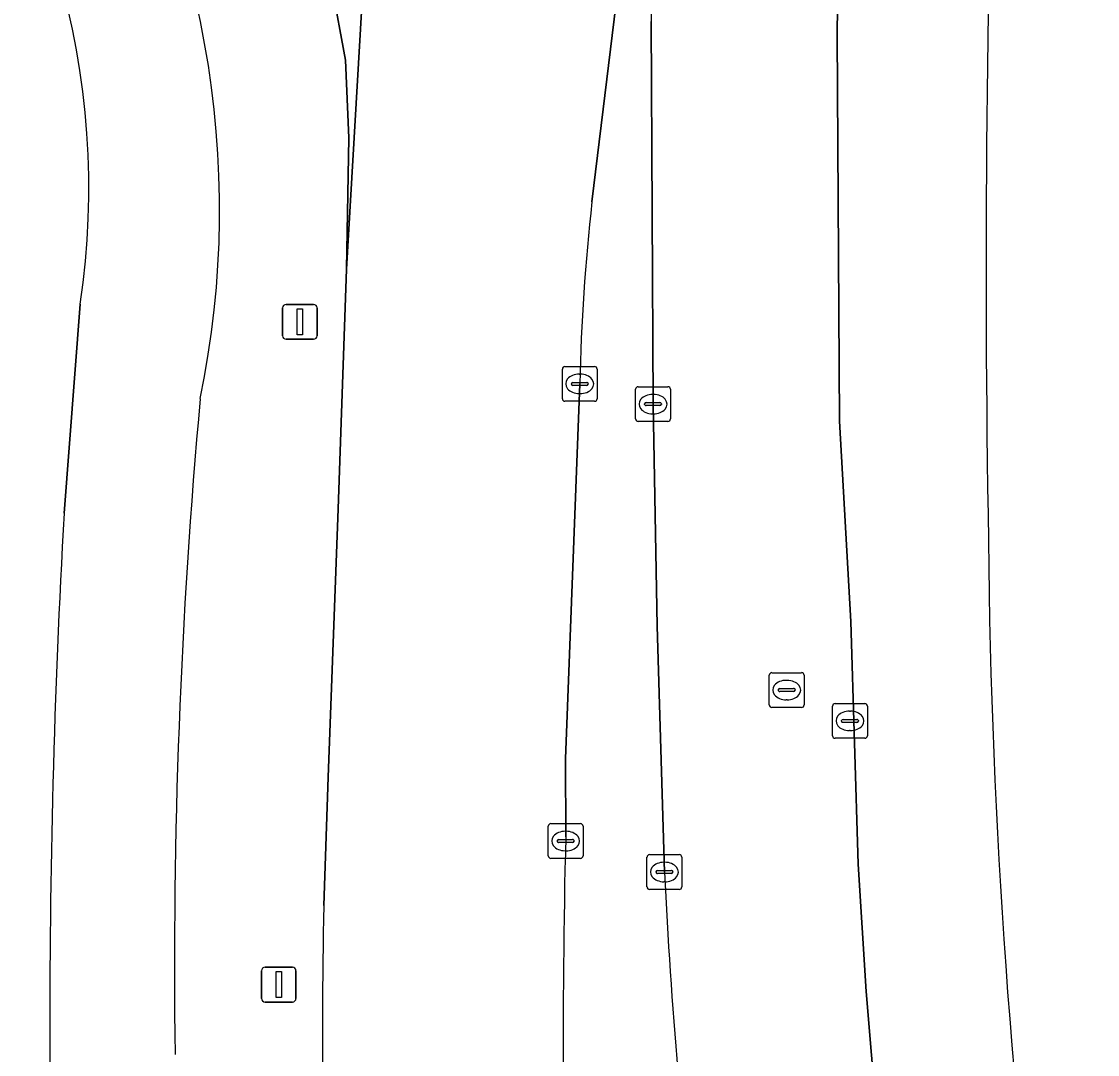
# Model space of a CAD drawing. Extents: x 155018 to 156648, y 383979 to 385733.
# Drawn here: x 155863.01 to 155893.93, y 385032.7 to 385062.39 of the extents above; entities that cross this region are included whole.
import ezdxf

# ---------------------------------------------------------------- set-up
doc = ezdxf.new("R2010")
doc.units = 0
for name, color, linetype in [('IMGEO_Berm_groen', 7, 'Continuous'), ('IMGEO_Fietspad_gesloten', 7, 'Continuous'), ('IMGEO_Kolk', 7, 'Continuous'), ('IMGEO_Lichtmast', 7, 'Continuous'), ('IMGEO_Parkeervlak_gesloten', 7, 'Continuous'), ('IMGEO_Parkeervlak_open', 7, 'Continuous'), ('IMGEO_Rijbaan_lokaal_gesloten', 7, 'Continuous'), ('IMGEO_Rijbaan_regionaal_gesloten', 7, 'Continuous'), ('IMGEO_Rioolput', 7, 'Continuous'), ('IMGEO_Verkeerseiland_groen', 7, 'Continuous'), ('IMGEO_Voetpad_gesloten', 7, 'Continuous')]:
    doc.layers.add(name, color=color, linetype=linetype)

msp = doc.modelspace()

# ---------------------------------------------------------------- linework, layer by layer
at = {"layer": 'IMGEO_Berm_groen'}
msp.add_lwpolyline([(155871.697, 385036.983), (155871.818, 385040.672), (155872.104, 385048.383), (155872.348, 385055.272), (155872.416, 385059.039), (155872.314, 385061.273), (155871.923, 385063.412), (155871.306, 385065.774)], dxfattribs=at)
for centre, radius, start, end in [((155841.975, 385056.981), 26.726, 348.2714, 32.3096), ((156046.737, 385035.288), 179.333, 174.79793, 180.8263), ((156004.793, 385033.751), 133.136, 178.60916, 181.33659)]:
    msp.add_arc(centre, radius, start, end, dxfattribs=at)
at = {"layer": 'IMGEO_Fietspad_gesloten'}
msp.add_lwpolyline([(155864.694, 385054.268), (155864.235, 385048.26)], dxfattribs=at)
for centre, radius, start, end in [((155842.447, 385057.608), 22.496, 351.4625, 41.1986), ((155841.975, 385056.981), 26.726, 348.2714, 32.3096), ((156046.737, 385035.288), 179.333, 174.79793, 180.8263), ((156118.202, 385033.785), 254.379, 176.73801, 180.23547), ((156101.668, 385034.008), 237.847, 180.30545, 197.40128)]:
    msp.add_arc(centre, radius, start, end, dxfattribs=at)
at = {"layer": 'IMGEO_Kolk'}
for p, q in [((155878.549, 385051.547), (155878.549, 385052.399)), ((155878.624, 385052.473), (155879.476, 385052.473)), ((155879.55, 385052.399), (155879.55, 385051.547)), ((155878.851, 385052.016), (155879.249, 385052.016)), ((155879.037, 385052.253), (155879.062, 385052.253)), ((155878.808, 385051.967), (155878.808, 385051.979)), ((155879.246, 385051.93), (155878.848, 385051.93)), ((155879.292, 385051.979), (155879.292, 385051.967)), ((155880.654, 385050.965), (155880.654, 385051.817)), ((155880.729, 385051.891), (155881.581, 385051.891)), ((155881.655, 385051.817), (155881.655, 385050.965)), ((155879.476, 385051.473), (155878.624, 385051.473)), ((155879.06, 385051.693), (155879.035, 385051.693)), ((155880.913, 385051.385), (155880.913, 385051.397)), ((155880.956, 385051.434), (155881.354, 385051.434)), ((155881.142, 385051.671), (155881.167, 385051.671)), ((155881.397, 385051.397), (155881.397, 385051.385)), ((155881.351, 385051.348), (155880.953, 385051.348)), ((155881.165, 385051.111), (155881.14, 385051.111)), ((155881.581, 385050.891), (155880.729, 385050.891)), ((155878.143, 385038.41), (155878.143, 385039.262)), ((155878.218, 385039.336), (155879.07, 385039.336)), ((155878.631, 385039.116), (155878.656, 385039.116)), ((155879.144, 385039.262), (155879.144, 385038.41)), ((155878.402, 385038.83), (155878.402, 385038.842)), ((155878.84, 385038.793), (155878.442, 385038.793)), ((155878.445, 385038.879), (155878.843, 385038.879)), ((155878.886, 385038.842), (155878.886, 385038.83)), ((155878.654, 385038.556), (155878.629, 385038.556)), ((155881.056, 385038.445), (155881.908, 385038.445)), ((155879.07, 385038.336), (155878.218, 385038.336)), ((155880.981, 385037.519), (155880.981, 385038.371)), ((155881.469, 385038.225), (155881.494, 385038.225)), ((155881.982, 385038.371), (155881.982, 385037.519)), ((155881.24, 385037.939), (155881.24, 385037.951)), ((155881.678, 385037.902), (155881.28, 385037.902)), ((155881.283, 385037.988), (155881.681, 385037.988)), ((155881.724, 385037.951), (155881.724, 385037.939)), ((155881.492, 385037.665), (155881.467, 385037.665)), ((155881.908, 385037.445), (155881.056, 385037.445))]:
    msp.add_line(p, q, dxfattribs=at)
for points in [[(155878.549, 385051.547), (155878.549, 385052.399)], [(155878.624, 385052.473), (155879.476, 385052.473)], [(155879.55, 385052.399), (155879.55, 385051.547)], [(155880.654, 385050.965), (155880.654, 385051.817)], [(155880.729, 385051.891), (155881.581, 385051.891)], [(155881.655, 385051.817), (155881.655, 385050.965)], [(155879.476, 385051.473), (155878.624, 385051.473)], [(155881.581, 385050.891), (155880.729, 385050.891)], [(155878.143, 385038.41), (155878.143, 385039.262)], [(155878.218, 385039.336), (155879.07, 385039.336)], [(155879.144, 385039.262), (155879.144, 385038.41)], [(155881.056, 385038.445), (155881.908, 385038.445)], [(155879.07, 385038.336), (155878.218, 385038.336)], [(155880.981, 385037.519), (155880.981, 385038.371)], [(155881.982, 385038.371), (155881.982, 385037.519)], [(155881.908, 385037.445), (155881.056, 385037.445)]]:
    msp.add_lwpolyline(points, dxfattribs=at)
for centre, radius, start, end in [((155878.626, 385052.397), 0.0765, 91.552, 178.448), ((155878.626, 385052.397), 0.0765, 91.552, 178.448), ((155879.474, 385052.397), 0.0765, 1.552, 88.448), ((155879.474, 385052.397), 0.0765, 1.552, 88.448), ((155878.848, 385051.976), 0.0403, 85.8775, 175.7526), ((155879.253, 385051.978), 0.0386, 1.7309, 96.639), ((155878.845, 385051.966), 0.0366, 178.938, 274.7102), ((155879.249, 385051.973), 0.043, 264.8664, 352.4533), ((155880.731, 385051.815), 0.0765, 91.552, 178.448), ((155880.731, 385051.815), 0.0765, 91.552, 178.448), ((155881.579, 385051.815), 0.0765, 1.552, 88.448), ((155881.579, 385051.815), 0.0765, 1.552, 88.448), ((155878.626, 385051.549), 0.0765, 181.552, 268.448), ((155878.626, 385051.549), 0.0765, 181.552, 268.448), ((155879.474, 385051.549), 0.0765, 271.552, 358.448), ((155879.474, 385051.549), 0.0765, 271.552, 358.448), ((155880.953, 385051.394), 0.0403, 85.8775, 175.7526), ((155881.358, 385051.396), 0.0386, 1.7309, 96.639), ((155880.95, 385051.384), 0.0366, 178.938, 274.7102), ((155881.354, 385051.391), 0.043, 264.8664, 352.4533), ((155880.731, 385050.967), 0.0765, 181.552, 268.448), ((155880.731, 385050.967), 0.0765, 181.552, 268.448), ((155881.579, 385050.967), 0.0765, 271.552, 358.448), ((155881.579, 385050.967), 0.0765, 271.552, 358.448), ((155878.22, 385039.26), 0.0765, 91.552, 178.448), ((155878.22, 385039.26), 0.0765, 91.552, 178.448), ((155879.068, 385039.26), 0.0765, 1.552, 88.448), ((155879.068, 385039.26), 0.0765, 1.552, 88.448), ((155878.442, 385038.839), 0.0403, 85.8775, 175.7526), ((155878.439, 385038.829), 0.0366, 178.938, 274.7102), ((155878.843, 385038.836), 0.043, 264.8664, 352.4533), ((155878.847, 385038.841), 0.0386, 1.7309, 96.639), ((155881.058, 385038.369), 0.0765, 91.552, 178.448), ((155881.058, 385038.369), 0.0765, 91.552, 178.448), ((155881.906, 385038.369), 0.0765, 1.552, 88.448), ((155881.906, 385038.369), 0.0765, 1.552, 88.448), ((155878.22, 385038.412), 0.0765, 181.552, 268.448), ((155878.22, 385038.412), 0.0765, 181.552, 268.448), ((155879.068, 385038.412), 0.0765, 271.552, 358.448), ((155879.068, 385038.412), 0.0765, 271.552, 358.448), ((155881.28, 385037.948), 0.0403, 85.8775, 175.7526), ((155881.277, 385037.938), 0.0366, 178.938, 274.7102), ((155881.681, 385037.945), 0.043, 264.8664, 352.4533), ((155881.685, 385037.95), 0.0386, 1.7309, 96.639), ((155881.058, 385037.521), 0.0765, 181.552, 268.448), ((155881.058, 385037.521), 0.0765, 181.552, 268.448), ((155881.906, 385037.521), 0.0765, 271.552, 358.448), ((155881.906, 385037.521), 0.0765, 271.552, 358.448)]:
    msp.add_arc(centre, radius, start, end, dxfattribs=at)
for centre, major_axis, ratio, start_param, end_param in [((155879.036, 385051.973), (-0.387, 0.002), 0.722429, 4.712389, 7.853982), ((155879.061, 385051.973), (-0.39, 0.002), 0.717154, 1.570796, 4.712389), ((155881.141, 385051.391), (-0.387, 0.002), 0.722429, 4.712389, 7.853982), ((155881.166, 385051.391), (-0.39, 0.002), 0.717154, 1.570796, 4.712389), ((155878.63, 385038.836), (-0.387, 0.002), 0.722429, 4.712389, 7.853982), ((155878.655, 385038.836), (-0.39, 0.002), 0.717154, 1.570796, 4.712389), ((155881.468, 385037.945), (-0.387, 0.002), 0.722429, 4.712389, 7.853982), ((155881.493, 385037.945), (-0.39, 0.002), 0.717154, 1.570796, 4.712389)]:
    msp.add_ellipse(centre, major_axis=major_axis, ratio=ratio, start_param=start_param, end_param=end_param, dxfattribs=at)
at = {"layer": 'IMGEO_Lichtmast'}
for p, q in [((155870.612, 385054.255), (155871.402, 385054.255)), ((155871.402, 385054.255), (155870.612, 385054.255)), ((155870.512, 385053.355), (155870.512, 385054.155)), ((155870.512, 385054.155), (155870.512, 385053.355)), ((155871.502, 385054.155), (155871.502, 385053.355)), ((155871.502, 385053.355), (155871.502, 385054.155)), ((155871.402, 385053.255), (155870.612, 385053.255)), ((155870.612, 385053.255), (155871.402, 385053.255)), ((155869.906, 385034.31), (155869.906, 385035.11)), ((155869.906, 385035.11), (155869.906, 385034.31)), ((155870.006, 385035.21), (155870.796, 385035.21)), ((155870.796, 385035.21), (155870.006, 385035.21)), ((155870.896, 385035.11), (155870.896, 385034.31)), ((155870.896, 385034.31), (155870.896, 385035.11)), ((155870.796, 385034.21), (155870.006, 385034.21)), ((155870.006, 385034.21), (155870.796, 385034.21))]:
    msp.add_line(p, q, dxfattribs=at)
for points in [[(155870.932, 385054.13), (155871.082, 385054.13), (155871.082, 385053.38), (155870.932, 385053.38), (155870.932, 385054.13)], [(155870.326, 385035.085), (155870.476, 385035.085), (155870.476, 385034.335), (155870.326, 385034.335), (155870.326, 385035.085)]]:
    msp.add_lwpolyline(points, dxfattribs=at)
for centre, start, end in [((155870.612, 385054.155), 90, 180), ((155870.612, 385054.155), 90, 180), ((155871.402, 385054.155), 0, 90), ((155871.402, 385054.155), 360, 90), ((155870.612, 385053.355), 180, 270), ((155870.612, 385053.355), 180, 270), ((155871.402, 385053.355), 270, 0), ((155871.402, 385053.355), 270, 0), ((155870.006, 385035.11), 90, 180), ((155870.006, 385035.11), 90, 180), ((155870.796, 385035.11), 0, 90), ((155870.796, 385035.11), 360, 90), ((155870.006, 385034.31), 180, 270), ((155870.006, 385034.31), 180, 270), ((155870.796, 385034.31), 270, 0), ((155870.796, 385034.31), 270, 0)]:
    msp.add_arc(centre, 0.1, start, end, dxfattribs=at)
at = {"layer": 'IMGEO_Parkeervlak_gesloten'}
for points in [[(155886.515, 385050.897), (155886.445, 385062.008), (155886.515, 385067.685), (155886.388, 385071.973)], [(155881.105, 385062.386), (155881.155, 385051.391), (155881.273, 385045.012), (155881.482, 385037.945)], [(155893.925, 384997.709), (155891.842, 385005.427), (155891.359, 385007.254), (155890.918, 385009.091), (155890.518, 385010.938), (155890.375, 385011.468), (155890.031, 385013.367), (155889.293, 385017.973), (155888.606, 385022.586), (155887.97, 385027.207), (155887.582, 385030.854), (155887.274, 385034.508), (155887.048, 385038.168), (155886.842, 385045.146), (155886.515, 385050.897)]]:
    msp.add_lwpolyline(points, dxfattribs=at)
for centre, radius, start, end in [((155914.761, 385062.629), 33.657, 171.5209, 180.4142), ((156051.541, 385046.491), 170.274, 182.87693, 186.73665)]:
    msp.add_arc(centre, radius, start, end, dxfattribs=at)
at = {"layer": 'IMGEO_Parkeervlak_open'}
for centre, radius, start, end in [((156337.892, 385055.345), 447.168, 177.90014, 181.00859), ((156083.097, 385049.125), 192.311, 180.49177, 187.78196)]:
    msp.add_arc(centre, radius, start, end, dxfattribs=at)
at = {"layer": 'IMGEO_Rijbaan_lokaal_gesloten'}
for points in [[(155886.68, 385075.087), (155886.388, 385071.973), (155886.515, 385067.685), (155886.445, 385062.008), (155886.515, 385050.897), (155886.842, 385045.146), (155887.048, 385038.168), (155887.274, 385034.508), (155887.582, 385030.854), (155887.97, 385027.207), (155888.606, 385022.586), (155889.293, 385017.973), (155890.031, 385013.367), (155890.375, 385011.468), (155890.518, 385010.938), (155890.918, 385009.091), (155891.359, 385007.254), (155891.842, 385005.427), (155893.925, 384997.709)], [(155871.306, 385065.774), (155871.923, 385063.412), (155872.314, 385061.273), (155872.416, 385059.039), (155872.348, 385055.272), (155873.471, 385074.506)]]:
    msp.add_lwpolyline(points, dxfattribs=at)
for centre, radius, start, end in [((156337.892, 385055.345), 447.168, 177.90014, 181.00859), ((156083.097, 385049.125), 192.311, 180.49177, 187.78196)]:
    msp.add_arc(centre, radius, start, end, dxfattribs=at)
at = {"layer": 'IMGEO_Rijbaan_regionaal_gesloten'}
for points in [[(155879.4, 385057.204), (155880.946, 385069.904), (155881.94, 385078.131), (155882.873, 385084.662), (155883.142, 385086.142), (155883.159, 385086.228), (155886.016, 385100.337), (155887.796, 385107.644), (155889.252, 385112.822)], [(155880.326, 385110.012), (155879.648, 385107.538), (155879.009, 385105.033), (155878.437, 385102.721), (155877.074, 385096.365), (155875.053, 385086.676), (155874.943, 385086.143), (155874.593, 385083.684), (155874.009, 385079.461), (155874, 385079.397), (155873.471, 385074.506), (155872.348, 385055.272), (155872.104, 385048.383), (155871.818, 385040.672), (155871.697, 385036.983)], [(155878.647, 385038.954), (155878.636, 385041.197), (155879.05, 385051.973)]]:
    msp.add_lwpolyline(points, dxfattribs=at)
for centre, radius, start, end in [((155938.845, 385050.599), 59.811, 173.6602, 178.68403), ((156092.969, 385033.363), 214.395, 178.50567, 186.41147), ((156004.793, 385033.751), 133.136, 178.60916, 181.33659)]:
    msp.add_arc(centre, radius, start, end, dxfattribs=at)
at = {"layer": 'IMGEO_Rioolput'}
for p, q in [((155884.57, 385043.674), (155885.422, 385043.674)), ((155884.495, 385042.748), (155884.495, 385043.6)), ((155884.983, 385043.454), (155885.008, 385043.454)), ((155885.496, 385043.6), (155885.496, 385042.748)), ((155884.754, 385043.168), (155884.754, 385043.18)), ((155885.192, 385043.131), (155884.794, 385043.131)), ((155884.797, 385043.217), (155885.195, 385043.217)), ((155885.238, 385043.18), (155885.238, 385043.168)), ((155885.006, 385042.894), (155884.981, 385042.894)), ((155886.387, 385042.789), (155887.239, 385042.789)), ((155885.422, 385042.674), (155884.57, 385042.674)), ((155886.312, 385041.863), (155886.312, 385042.715)), ((155886.8, 385042.569), (155886.825, 385042.569)), ((155887.313, 385042.715), (155887.313, 385041.863)), ((155886.571, 385042.283), (155886.571, 385042.295)), ((155887.009, 385042.246), (155886.611, 385042.246)), ((155886.614, 385042.332), (155887.012, 385042.332)), ((155887.055, 385042.295), (155887.055, 385042.283)), ((155886.823, 385042.009), (155886.798, 385042.009)), ((155887.239, 385041.789), (155886.387, 385041.789))]:
    msp.add_line(p, q, dxfattribs=at)
for points in [[(155884.57, 385043.674), (155885.422, 385043.674)], [(155884.495, 385042.748), (155884.495, 385043.6)], [(155885.496, 385043.6), (155885.496, 385042.748)], [(155886.387, 385042.789), (155887.239, 385042.789)], [(155885.422, 385042.674), (155884.57, 385042.674)], [(155886.312, 385041.863), (155886.312, 385042.715)], [(155887.313, 385042.715), (155887.313, 385041.863)], [(155887.239, 385041.789), (155886.387, 385041.789)]]:
    msp.add_lwpolyline(points, dxfattribs=at)
for centre, radius, start, end in [((155884.572, 385043.598), 0.0765, 91.552, 178.448), ((155884.572, 385043.598), 0.0765, 91.552, 178.448), ((155885.42, 385043.598), 0.0765, 1.552, 88.448), ((155885.42, 385043.598), 0.0765, 1.552, 88.448), ((155884.794, 385043.177), 0.0403, 85.8775, 175.7526), ((155884.791, 385043.167), 0.0366, 178.938, 274.7102), ((155885.195, 385043.174), 0.043, 264.8664, 352.4533), ((155885.199, 385043.179), 0.0386, 1.7309, 96.639), ((155884.572, 385042.75), 0.0765, 181.552, 268.448), ((155884.572, 385042.75), 0.0765, 181.552, 268.448), ((155885.42, 385042.75), 0.0765, 271.552, 358.448), ((155885.42, 385042.75), 0.0765, 271.552, 358.448), ((155886.389, 385042.713), 0.0765, 91.552, 178.448), ((155886.389, 385042.713), 0.0765, 91.552, 178.448), ((155887.237, 385042.713), 0.0765, 1.552, 88.448), ((155887.237, 385042.713), 0.0765, 1.552, 88.448), ((155886.611, 385042.292), 0.0403, 85.8775, 175.7526), ((155886.608, 385042.282), 0.0366, 178.938, 274.7102), ((155887.012, 385042.289), 0.043, 264.8664, 352.4533), ((155887.016, 385042.294), 0.0386, 1.7309, 96.639), ((155886.389, 385041.865), 0.0765, 181.552, 268.448), ((155886.389, 385041.865), 0.0765, 181.552, 268.448), ((155887.237, 385041.865), 0.0765, 271.552, 358.448), ((155887.237, 385041.865), 0.0765, 271.552, 358.448)]:
    msp.add_arc(centre, radius, start, end, dxfattribs=at)
for centre, major_axis, ratio, start_param, end_param in [((155884.982, 385043.174), (-0.387, 0.002), 0.722429, 4.712389, 7.853982), ((155885.007, 385043.174), (-0.39, 0.002), 0.717154, 1.570796, 4.712389), ((155886.799, 385042.289), (-0.387, 0.002), 0.722429, 4.712389, 7.853982), ((155886.824, 385042.289), (-0.39, 0.002), 0.717154, 1.570796, 4.712389)]:
    msp.add_ellipse(centre, major_axis=major_axis, ratio=ratio, start_param=start_param, end_param=end_param, dxfattribs=at)
at = {"layer": 'IMGEO_Verkeerseiland_groen'}
for points in [[(155881.94, 385078.131), (155880.946, 385069.904), (155879.4, 385057.204)], [(155881.482, 385037.945), (155881.273, 385045.012), (155881.155, 385051.391), (155881.105, 385062.386)], [(155879.05, 385051.973), (155878.636, 385041.197), (155878.647, 385038.954)]]:
    msp.add_lwpolyline(points, dxfattribs=at)
for centre, radius, start, end in [((155914.761, 385062.629), 33.657, 171.5209, 180.4142), ((155938.845, 385050.599), 59.811, 173.6602, 178.68403), ((156092.969, 385033.363), 214.395, 178.50567, 186.41147), ((156051.541, 385046.491), 170.274, 182.87693, 186.73665)]:
    msp.add_arc(centre, radius, start, end, dxfattribs=at)
at = {"layer": 'IMGEO_Voetpad_gesloten'}
msp.add_lwpolyline([(155864.235, 385048.26), (155864.694, 385054.268)], dxfattribs=at)
for centre, radius, start, end in [((155842.447, 385057.608), 22.496, 351.4625, 41.1986), ((156118.202, 385033.785), 254.379, 176.73801, 180.23547), ((156101.668, 385034.008), 237.847, 180.30545, 197.40128)]:
    msp.add_arc(centre, radius, start, end, dxfattribs=at)

doc.saveas('drawing.dxf')
